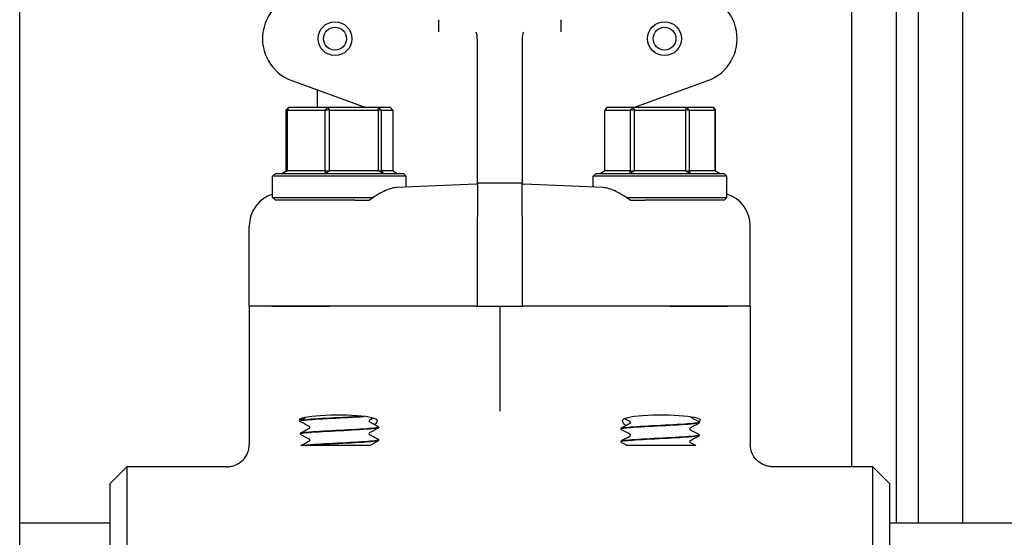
# Model space of a CAD drawing. Header units: inches. Extents: x 36 to 1719, y -84 to 1122.
# Tile 420 of 550: x 1454.87 to 1460.39, y 379.5 to 382.4. Entities that reach past the tile are written whole.
import ezdxf

# ---------------------------------------------------------------- set-up
doc = ezdxf.new("R2010")
doc.units = ezdxf.units.IN
doc.header["$LTSCALE"] = 48
doc.header["$MEASUREMENT"] = 0
doc.layers.add('Visible (ANSI)', color=7, linetype='Continuous', lineweight=30)

msp = doc.modelspace()

# ---------------------------------------------------------------- linework, layer by layer
at = {"layer": 'Visible (ANSI)'}
for p, q in [((1454.86662, 354.73443), (1454.86662, 390.48443)), ((1460.16162, 379.57943), (1460.16162, 390.26568)), ((1459.91162, 379.57943), (1459.91162, 385.03894)), ((1459.78662, 384.90585), (1459.78662, 379.57943)), ((1459.53662, 384.87228), (1459.53662, 379.89568)), ((1457.21787, 382.40334), (1457.21787, 382.33525)), ((1457.90537, 382.33525), (1457.90537, 382.40334)), ((1457.43662, 382.16438), (1457.43662, 382.25688)), ((1457.68662, 382.25688), (1457.68662, 382.16438)), ((1457.43662, 381.73716), (1457.43662, 382.16438)), ((1457.68662, 382.16438), (1457.68662, 381.73716)), ((1456.39394, 382.062), (1456.8097, 381.91068)), ((1458.31354, 381.91068), (1458.7293, 382.062)), ((1456.53662, 382.01007), (1456.53662, 381.91068)), ((1456.36143, 381.89505), (1456.37517, 381.91068)), ((1456.36933, 381.89505), (1456.36143, 381.89505)), ((1456.36143, 381.89505), (1456.36143, 381.5563)), ((1456.37517, 381.91068), (1456.36933, 381.89505)), ((1456.36933, 381.5563), (1456.36933, 381.89505)), ((1456.36933, 381.89505), (1456.57862, 381.89505)), ((1456.59411, 381.91068), (1456.37517, 381.91068)), ((1456.57862, 381.89505), (1456.59411, 381.91068)), ((1456.60499, 381.89505), (1456.57862, 381.89505)), ((1456.57862, 381.89505), (1456.57862, 381.5563)), ((1456.59411, 381.91068), (1456.60499, 381.89505)), ((1456.88057, 381.91068), (1456.59411, 381.91068)), ((1456.60499, 381.5563), (1456.60499, 381.89505)), ((1456.60499, 381.89505), (1456.87881, 381.89505)), ((1456.87881, 381.89505), (1456.88057, 381.91068)), ((1456.89728, 381.89505), (1456.87881, 381.89505)), ((1456.87881, 381.89505), (1456.87881, 381.5563)), ((1456.88057, 381.91068), (1456.89728, 381.89505)), ((1456.94807, 381.91068), (1456.88057, 381.91068)), ((1456.89728, 381.5563), (1456.89728, 381.89505)), ((1456.89728, 381.89505), (1456.96181, 381.89505)), ((1456.96181, 381.89505), (1456.94807, 381.91068)), ((1456.96181, 381.89505), (1456.96181, 381.5563)), ((1458.16212, 381.91068), (1458.15182, 381.89505)), ((1458.15182, 381.5563), (1458.15182, 381.89505)), ((1458.15182, 381.89505), (1458.2937, 381.89505)), ((1458.31055, 381.91068), (1458.16212, 381.91068)), ((1458.2937, 381.89505), (1458.31055, 381.91068)), ((1458.31707, 381.89505), (1458.2937, 381.89505)), ((1458.2937, 381.89505), (1458.2937, 381.5563)), ((1458.31055, 381.91068), (1458.31707, 381.89505)), ((1458.61004, 381.91068), (1458.31055, 381.91068)), ((1458.31707, 381.5563), (1458.31707, 381.89505)), ((1458.31707, 381.89505), (1458.60336, 381.89505)), ((1458.60336, 381.89505), (1458.61004, 381.91068)), ((1458.62687, 381.89505), (1458.60336, 381.89505)), ((1458.60336, 381.89505), (1458.60336, 381.5563)), ((1458.61004, 381.91068), (1458.62687, 381.89505)), ((1458.76112, 381.91068), (1458.61004, 381.91068)), ((1458.62687, 381.5563), (1458.62687, 381.89505)), ((1458.62687, 381.89505), (1458.77128, 381.89505)), ((1458.77128, 381.89505), (1458.76112, 381.91068)), ((1458.76112, 381.91068), (1458.77142, 381.89505)), ((1458.77142, 381.89505), (1458.77128, 381.89505)), ((1458.77128, 381.89505), (1458.77128, 381.5563)), ((1458.77142, 381.5563), (1458.77142, 381.89505)), ((1457.43662, 381.49179), (1457.43662, 381.73716)), ((1457.68662, 381.73716), (1457.68662, 381.49179)), ((1456.30224, 381.54068), (1456.28662, 381.52505)), ((1456.30224, 381.54068), (1457.02099, 381.54068)), ((1456.34065, 381.54068), (1456.36143, 381.5563)), ((1456.36933, 381.5563), (1456.34065, 381.54068)), ((1456.36143, 381.5563), (1456.36933, 381.5563)), ((1456.57862, 381.5563), (1456.36933, 381.5563)), ((1456.58598, 381.54068), (1456.57862, 381.5563)), ((1456.57862, 381.5563), (1456.60499, 381.5563)), ((1456.60499, 381.5563), (1456.58598, 381.54068)), ((1456.87881, 381.5563), (1456.60499, 381.5563)), ((1456.90695, 381.54068), (1456.87881, 381.5563)), ((1456.87881, 381.5563), (1456.89728, 381.5563)), ((1456.89728, 381.5563), (1456.90695, 381.54068)), ((1456.96181, 381.5563), (1456.89728, 381.5563)), ((1456.98259, 381.54068), (1456.96181, 381.5563)), ((1457.02099, 381.54068), (1457.03662, 381.52505)), ((1458.10224, 381.54068), (1458.08662, 381.52505)), ((1458.10224, 381.54068), (1458.82099, 381.54068)), ((1458.15182, 381.5563), (1458.12604, 381.54068)), ((1458.2937, 381.5563), (1458.15182, 381.5563)), ((1458.29235, 381.54068), (1458.2937, 381.5563)), ((1458.31707, 381.5563), (1458.29235, 381.54068)), ((1458.2937, 381.5563), (1458.31707, 381.5563)), ((1458.60336, 381.5563), (1458.31707, 381.5563)), ((1458.62793, 381.54068), (1458.60336, 381.5563)), ((1458.60336, 381.5563), (1458.62687, 381.5563)), ((1458.62687, 381.5563), (1458.62793, 381.54068)), ((1458.77128, 381.5563), (1458.62687, 381.5563)), ((1458.77128, 381.5563), (1458.77142, 381.5563)), ((1458.7972, 381.54068), (1458.77128, 381.5563)), ((1458.77142, 381.5563), (1458.7972, 381.54068)), ((1458.82099, 381.54068), (1458.83662, 381.52505)), ((1457.03662, 381.52505), (1456.28662, 381.52505)), ((1456.28662, 381.4063), (1456.28662, 381.52505)), ((1457.42915, 381.48119), (1456.98096, 381.46177)), ((1457.03662, 381.46418), (1457.03662, 381.52505)), ((1457.43652, 381.48693), (1457.43634, 381.48693)), ((1457.68672, 381.48693), (1457.43652, 381.48693)), ((1457.43662, 381.48638), (1457.43662, 381.30032)), ((1457.68662, 381.30032), (1457.68662, 381.48638)), ((1457.6869, 381.48693), (1457.68672, 381.48693)), ((1458.14228, 381.46177), (1457.69409, 381.48119)), ((1458.83662, 381.52505), (1458.08662, 381.52505)), ((1458.08662, 381.46418), (1458.08662, 381.52505)), ((1458.83662, 381.4063), (1458.83662, 381.52505)), ((1456.30224, 381.39068), (1456.28662, 381.4063)), ((1456.28662, 381.4063), (1456.85194, 381.4063)), ((1456.74744, 381.39068), (1456.30224, 381.39068)), ((1456.74744, 381.39068), (1456.82948, 381.39068)), ((1458.2713, 381.4063), (1458.83662, 381.4063)), ((1458.29376, 381.39068), (1458.3758, 381.39068)), ((1458.82099, 381.39068), (1458.3758, 381.39068)), ((1458.82099, 381.39068), (1458.83662, 381.4063)), ((1457.43662, 380.79693), (1457.43662, 381.30032)), ((1457.68662, 381.30032), (1457.68662, 380.79693)), ((1456.15537, 380.79693), (1456.15537, 381.24637)), ((1458.96787, 380.79693), (1458.96787, 381.24637)), ((1456.28272, 380.79693), (1456.15537, 380.79693)), ((1456.15537, 380.79693), (1456.15537, 380.02055)), ((1456.28272, 380.79693), (1456.15537, 380.79693)), ((1456.60496, 380.79693), (1456.28272, 380.79693)), ((1456.28272, 380.79693), (1456.60496, 380.79693)), ((1457.42984, 380.79693), (1456.60496, 380.79693)), ((1457.42984, 380.79693), (1456.60496, 380.79693)), ((1457.42984, 380.79693), (1457.43662, 380.79693)), ((1457.43662, 380.79693), (1457.68662, 380.79693)), ((1457.56162, 380.79693), (1457.56162, 380.33169)), ((1457.68662, 380.79693), (1457.6934, 380.79693)), ((1458.51828, 380.79693), (1457.6934, 380.79693)), ((1458.51828, 380.79693), (1457.6934, 380.79693)), ((1458.84052, 380.79693), (1458.51828, 380.79693)), ((1458.51828, 380.79693), (1458.84052, 380.79693)), ((1458.96787, 380.79693), (1458.84052, 380.79693)), ((1458.96787, 380.79693), (1458.84052, 380.79693)), ((1458.96787, 380.79693), (1458.96787, 380.02055)), ((1457.56162, 380.33169), (1457.56162, 380.20747)), ((1456.44287, 380.1529), (1456.44287, 380.15224)), ((1456.88037, 380.11715), (1456.88037, 380.11649)), ((1458.24287, 380.10867), (1458.24287, 380.108)), ((1458.68037, 380.14442), (1458.68037, 380.14375)), ((1456.44287, 380.0814), (1456.44287, 380.08074)), ((1456.88037, 380.04565), (1456.88037, 380.04499)), ((1458.68037, 380.07292), (1458.68037, 380.07225)), ((1456.47042, 380.01568), (1456.44595, 380.01568)), ((1456.47042, 380.01568), (1456.47699, 380.01568)), ((1456.55698, 380.01568), (1456.47699, 380.01568)), ((1456.83271, 380.01568), (1456.55698, 380.01568)), ((1458.24287, 380.03717), (1458.24287, 380.0365)), ((1458.33876, 380.01568), (1458.27434, 380.01568)), ((1458.41448, 380.01568), (1458.33876, 380.01568)), ((1458.50103, 380.01568), (1458.41448, 380.01568)), ((1458.66142, 380.01568), (1458.50103, 380.01568)), ((1455.37412, 379.80193), (1455.46787, 379.89568)), ((1455.46787, 379.89568), (1455.46787, 377.94818)), ((1456.02927, 379.89568), (1455.46787, 379.89568)), ((1459.65537, 379.89568), (1459.09397, 379.89568)), ((1459.74912, 379.80193), (1459.65537, 379.89568)), ((1459.65537, 377.94818), (1459.65537, 379.89568)), ((1455.37412, 378.04193), (1455.37412, 379.80193)), ((1459.74912, 379.80193), (1459.74912, 378.04193)), ((1455.37412, 379.57943), (1454.86662, 379.57943)), ((1462.31162, 379.57943), (1459.74912, 379.57943))]:
    msp.add_line(p, q, dxfattribs=at)
for centre, radius in [((1456.63662, 382.29693), 0.095), ((1458.48662, 382.29693), 0.095), ((1456.63662, 382.29693), 0.06375), ((1458.48662, 382.29693), 0.06375)]:
    msp.add_circle(centre, radius, dxfattribs=at)
for centre, radius, start, end in [((1456.47944, 382.29693), 0.25, 90, 250), ((1458.6438, 382.29693), 0.25, 290, 90), ((1457.42881, 381.48899), 0.00781, 272.48126, 344.67631), ((1457.69443, 381.48899), 0.00781, 195.32369, 267.51874)]:
    msp.add_arc(centre, radius, start, end, dxfattribs=at)
for centre, major_axis, ratio, start_param, end_param in [((1456.34452, 381.24651), (-0.18898, -0.00819), 0.9912393, 4.9805775, 6.240258), ((1458.77872, 381.24651), (-0.18898, 0.00819), 0.9912393, 3.18452, 4.4442004), ((1456.65444, 380.15622), (0.21875, 0), 0.1316525, 0.1108904, 3.4219418), ((1458.4688, 380.15622), (0.21875, 0), 0.1316525, 6.0040853, 9.3138876)]:
    msp.add_ellipse(centre, major_axis=major_axis, ratio=ratio, start_param=start_param, end_param=end_param, dxfattribs=at)
for points, knots in [([(1457.43082, 382.32991), (1457.43019, 382.33111), (1457.42955, 382.33228), (1457.42886, 382.33348), (1457.42883, 382.33352), (1457.42881, 382.33357)], [-0.020840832, -0.020840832, -0.020840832, -0.020840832, 0, 0, 0.000807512, 0.000807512, 0.000807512, 0.000807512]), ([(1457.43662, 382.25688), (1457.43662, 382.27291), (1457.43629, 382.28751), (1457.43461, 382.31412), (1457.4333, 382.3227), (1457.43152, 382.32836), (1457.43118, 382.32922), (1457.43082, 382.32991)], [0, 0, 0, 0, 0.14044728, 0.14044728, 0.29472543, 0.29472543, 0.32889511, 0.32889511, 0.32889511, 0.32889511]), ([(1457.69242, 382.32991), (1457.69216, 382.3294), (1457.69195, 382.32889), (1457.68973, 382.32305), (1457.68791, 382.31019), (1457.68676, 382.27707), (1457.68662, 382.26727), (1457.68662, 382.25688)], [0.01027275, 0.01027275, 0.01027275, 0.01027275, 0.01655356, 0.01655356, 0.11390533, 0.11390533, 0.15067112, 0.15067112, 0.15067112, 0.15067112]), ([(1457.69443, 382.33357), (1457.69441, 382.33352), (1457.69438, 382.33348), (1457.69369, 382.33229), (1457.69305, 382.33111), (1457.69242, 382.32991)], [-0.369912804, -0.369912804, -0.369912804, -0.369912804, -0.369497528, -0.369497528, -0.358790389, -0.358790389, -0.358790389, -0.358790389]), ([(1456.98096, 381.46177), (1456.96092, 381.4609), (1456.93663, 381.45295), (1456.88445, 381.42764), (1456.85653, 381.41023), (1456.83051, 381.39142), (1456.82999, 381.39105), (1456.82948, 381.39068)], [2.42631602, 2.42631602, 2.42631602, 2.42631602, 2.67966729, 2.67966729, 2.93613935, 2.93613935, 2.94129083, 2.94129083, 2.94129083, 2.94129083]), ([(1458.29376, 381.39068), (1458.26802, 381.4094), (1458.23982, 381.42707), (1458.18709, 381.45279), (1458.16253, 381.46089), (1458.14228, 381.46177)], [0.44734115, 0.44734115, 0.44734115, 0.44734115, 0.70623872, 0.70623872, 0.9622765, 0.9622765, 0.9622765, 0.9622765]), ([(1456.44287, 380.15293), (1456.44294, 380.15439), (1456.44348, 380.15576), (1456.44473, 380.15763), (1456.44539, 380.15824), (1456.44655, 380.15914), (1456.44707, 380.15945), (1456.44758, 380.15971)], [0, 0, 0, 0, 0.020588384, 0.020588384, 0.04017257, 0.04017257, 0.058516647, 0.058516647, 0.058516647, 0.058516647]), ([(1456.44758, 380.14543), (1456.4468, 380.14584), (1456.44595, 380.14634), (1456.44455, 380.14779), (1456.44405, 380.14842), (1456.44323, 380.15008), (1456.44292, 380.15113), (1456.44287, 380.15221)], [0, 0, 0, 0, 0.028459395, 0.028459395, 0.043235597, 0.043235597, 0.058545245, 0.058545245, 0.058545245, 0.058545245]), ([(1456.79509, 380.17826), (1456.76197, 380.17609), (1456.72174, 380.17392), (1456.68014, 380.17174), (1456.61603, 380.1684), (1456.54999, 380.16505), (1456.50505, 380.1617), (1456.46568, 380.15877), (1456.44318, 380.15584), (1456.44293, 380.1529)], [-20.5382393, -20.5382393, -20.5382393, -20.5382393, -19.9656718, -19.9656718, -19.9656718, -19.0832549, -19.0832549, -19.0832549, -18.3101233, -18.3101233, -18.3101233, -18.3101233]), ([(1456.44319, 380.15221), (1456.44307, 380.15361), (1456.44774, 380.155), (1456.45734, 380.1564), (1456.48035, 380.15974), (1456.53121, 380.16309), (1456.5922, 380.16644), (1456.65317, 380.16978), (1456.72308, 380.17313), (1456.7776, 380.17647), (1456.78503, 380.17693), (1456.79215, 380.17738), (1456.79894, 380.17784)], [12.0246214, 12.0246214, 12.0246214, 12.0246214, 12.3927441, 12.3927441, 12.3927441, 13.2747852, 13.2747852, 13.2747852, 14.1565644, 14.1565644, 14.1565644, 14.276733, 14.276733, 14.276733, 14.276733]), ([(1456.82964, 380.15707), (1456.82964, 380.15707), (1456.8294, 380.15697), (1456.82864, 380.15618), (1456.82828, 380.15572), (1456.82765, 380.15439), (1456.82742, 380.15349), (1456.82742, 380.15257)], [0.002645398, 0.002645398, 0.002645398, 0.002645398, 0.027589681, 0.027589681, 0.042171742, 0.042171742, 0.057287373, 0.057287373, 0.057287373, 0.057287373]), ([(1456.82742, 380.15257), (1456.82742, 380.15119), (1456.82798, 380.14989), (1456.82891, 380.14861), (1456.82927, 380.14834), (1456.82958, 380.14811), (1456.82964, 380.14807), (1456.82964, 380.14807)], [0, 0, 0, 0, 0.022828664, 0.022828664, 0.041633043, 0.041633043, 0.054614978, 0.054614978, 0.054614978, 0.054614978]), ([(1456.87185, 380.15941), (1456.87302, 380.15803), (1456.87341, 380.15595), (1456.87232, 380.1477), (1456.86791, 380.13967), (1456.8605, 380.1319)], [0, 0, 0, 0, 0.0813335, 0.0813335, 0.26320463, 0.26320463, 0.26320463, 0.26320463]), ([(1458.26851, 380.12643), (1458.26173, 380.13222), (1458.25674, 380.13844), (1458.24987, 380.15077), (1458.24897, 380.15655), (1458.25139, 380.15941)], [0.70379768, 0.70379768, 0.70379768, 0.70379768, 0.82602783, 0.82602783, 0.97703961, 0.97703961, 0.97703961, 0.97703961]), ([(1458.62902, 380.17583), (1458.6292, 380.17565), (1458.62935, 380.17554), (1458.62958, 380.17537), (1458.62964, 380.17534), (1458.62964, 380.17534)], [0.031449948, 0.031449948, 0.031449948, 0.031449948, 0.041633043, 0.041633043, 0.054614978, 0.054614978, 0.054614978, 0.054614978]), ([(1458.67566, 380.15122), (1458.67644, 380.15081), (1458.67729, 380.15032), (1458.67869, 380.14887), (1458.67919, 380.14823), (1458.68001, 380.14658), (1458.68032, 380.14553), (1458.68037, 380.14444)], [0, 0, 0, 0, 0.028459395, 0.028459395, 0.043235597, 0.043235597, 0.058545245, 0.058545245, 0.058545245, 0.058545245]), ([(1456.88005, 380.11718), (1456.88009, 380.11539), (1456.87227, 380.1136), (1456.8567, 380.11181), (1456.82793, 380.1085), (1456.77323, 380.1052), (1456.71129, 380.10189), (1456.64943, 380.09858), (1456.5815, 380.09528), (1456.53063, 380.09197), (1456.47914, 380.08863), (1456.44614, 380.08529), (1456.44311, 380.08194), (1456.44295, 380.08176), (1456.44287, 380.08158), (1456.44288, 380.0814)], [-15.1708472, -15.1708472, -15.1708472, -15.1708472, -14.6990684, -14.6990684, -14.6990684, -13.8268003, -13.8268003, -13.8268003, -12.9557305, -12.9557305, -12.9557305, -12.0740419, -12.0740419, -12.0740419, -12.026938, -12.026938, -12.026938, -12.026938]), ([(1456.44324, 380.08071), (1456.44317, 380.08243), (1456.45031, 380.08414), (1456.46466, 380.08586), (1456.49308, 380.08926), (1456.54918, 380.09265), (1456.61285, 380.09605), (1456.67603, 380.09942), (1456.74539, 380.1028), (1456.79643, 380.10617), (1456.84715, 380.10952), (1456.8788, 380.11287), (1456.88031, 380.11622), (1456.88035, 380.11631), (1456.88037, 380.1164), (1456.88037, 380.11649)], [5.7414361, 5.7414361, 5.7414361, 5.7414361, 6.1939142, 6.1939142, 6.1939142, 7.0897201, 7.0897201, 7.0897201, 7.9785276, 7.9785276, 7.9785276, 8.8619138, 8.8619138, 8.8619138, 8.8853453, 8.8853453, 8.8853453, 8.8853453]), ([(1456.49582, 380.11682), (1456.49582, 380.1182), (1456.49526, 380.1195), (1456.49433, 380.12078), (1456.49397, 380.12106), (1456.49366, 380.12129), (1456.4936, 380.12132), (1456.4936, 380.12132)], [0, 0, 0, 0, 0.022828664, 0.022828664, 0.041633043, 0.041633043, 0.054614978, 0.054614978, 0.054614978, 0.054614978]), ([(1456.4936, 380.11232), (1456.4936, 380.11232), (1456.49384, 380.11242), (1456.4946, 380.11321), (1456.49496, 380.11367), (1456.49559, 380.115), (1456.49582, 380.1159), (1456.49582, 380.11682)], [0.002645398, 0.002645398, 0.002645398, 0.002645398, 0.027589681, 0.027589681, 0.042171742, 0.042171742, 0.057287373, 0.057287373, 0.057287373, 0.057287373]), ([(1456.87566, 380.12396), (1456.87644, 380.12355), (1456.87729, 380.12305), (1456.87869, 380.12161), (1456.87919, 380.12097), (1456.88001, 380.11931), (1456.88032, 380.11826), (1456.88037, 380.11718)], [0, 0, 0, 0, 0.028459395, 0.028459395, 0.043235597, 0.043235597, 0.058545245, 0.058545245, 0.058545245, 0.058545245]), ([(1456.88037, 380.11646), (1456.8803, 380.115), (1456.87976, 380.11363), (1456.87851, 380.11176), (1456.87785, 380.11115), (1456.87669, 380.11025), (1456.87617, 380.10994), (1456.87566, 380.10968)], [0, 0, 0, 0, 0.020588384, 0.020588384, 0.04017257, 0.04017257, 0.058516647, 0.058516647, 0.058516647, 0.058516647]), ([(1458.24287, 380.10869), (1458.24294, 380.11015), (1458.24348, 380.11152), (1458.24473, 380.1134), (1458.24539, 380.11401), (1458.24655, 380.1149), (1458.24707, 380.11521), (1458.24758, 380.11547)], [0, 0, 0, 0, 0.020588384, 0.020588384, 0.04017257, 0.04017257, 0.058516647, 0.058516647, 0.058516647, 0.058516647]), ([(1458.24758, 380.10119), (1458.2468, 380.1016), (1458.24595, 380.1021), (1458.24455, 380.10355), (1458.24405, 380.10418), (1458.24323, 380.10584), (1458.24292, 380.10689), (1458.24287, 380.10797)], [0, 0, 0, 0, 0.028459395, 0.028459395, 0.043235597, 0.043235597, 0.058545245, 0.058545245, 0.058545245, 0.058545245]), ([(1458.24299, 380.10797), (1458.24314, 380.11072), (1458.26257, 380.11347), (1458.29751, 380.11622), (1458.34009, 380.11957), (1458.40486, 380.12292), (1458.46922, 380.12627), (1458.53355, 380.12962), (1458.59621, 380.13297), (1458.63534, 380.13632), (1458.66428, 380.13879), (1458.67993, 380.14127), (1458.68017, 380.14375)], [8.1371759, 8.1371759, 8.1371759, 8.1371759, 8.8619138, 8.8619138, 8.8619138, 9.7450261, 9.7450261, 9.7450261, 10.627867, 10.627867, 10.627867, 11.2810852, 11.2810852, 11.2810852, 11.2810852]), ([(1458.68016, 380.14444), (1458.68029, 380.14353), (1458.6783, 380.14261), (1458.67411, 380.14169), (1458.65892, 380.13836), (1458.61505, 380.13504), (1458.55761, 380.13171), (1458.50027, 380.12839), (1458.4305, 380.12507), (1458.37226, 380.12175), (1458.31412, 380.11844), (1458.26856, 380.11513), (1458.25117, 380.11181), (1458.24567, 380.11076), (1458.24303, 380.10972), (1458.24311, 380.10867)], [-17.5665871, -17.5665871, -17.5665871, -17.5665871, -17.3244424, -17.3244424, -17.3244424, -16.4477493, -16.4477493, -16.4477493, -15.5726718, -15.5726718, -15.5726718, -14.6990684, -14.6990684, -14.6990684, -14.4226778, -14.4226778, -14.4226778, -14.4226778]), ([(1458.29582, 380.14408), (1458.29582, 380.14547), (1458.29526, 380.14676), (1458.29433, 380.14805), (1458.29397, 380.14832), (1458.29366, 380.14855), (1458.2936, 380.14858), (1458.2936, 380.14858)], [0, 0, 0, 0, 0.022828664, 0.022828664, 0.041633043, 0.041633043, 0.054614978, 0.054614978, 0.054614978, 0.054614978]), ([(1458.2936, 380.13959), (1458.2936, 380.13959), (1458.29384, 380.13968), (1458.2946, 380.14048), (1458.29496, 380.14093), (1458.29559, 380.14226), (1458.29582, 380.14317), (1458.29582, 380.14408)], [0.002645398, 0.002645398, 0.002645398, 0.002645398, 0.027589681, 0.027589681, 0.042171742, 0.042171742, 0.057287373, 0.057287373, 0.057287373, 0.057287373]), ([(1458.62964, 380.11283), (1458.62964, 380.11283), (1458.6294, 380.11274), (1458.62864, 380.11194), (1458.62828, 380.11149), (1458.62765, 380.11015), (1458.62742, 380.10925), (1458.62742, 380.10833)], [0.002645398, 0.002645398, 0.002645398, 0.002645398, 0.027589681, 0.027589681, 0.042171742, 0.042171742, 0.057287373, 0.057287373, 0.057287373, 0.057287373]), ([(1458.62742, 380.10833), (1458.62742, 380.10695), (1458.62798, 380.10566), (1458.62891, 380.10437), (1458.62927, 380.1041), (1458.62958, 380.10387), (1458.62964, 380.10384), (1458.62964, 380.10384)], [0, 0, 0, 0, 0.022828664, 0.022828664, 0.041633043, 0.041633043, 0.054614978, 0.054614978, 0.054614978, 0.054614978]), ([(1458.68037, 380.14372), (1458.6803, 380.14227), (1458.67976, 380.1409), (1458.67851, 380.13902), (1458.67785, 380.13841), (1458.67669, 380.13752), (1458.67617, 380.13721), (1458.67566, 380.13694)], [0, 0, 0, 0, 0.020588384, 0.020588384, 0.04017257, 0.04017257, 0.058516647, 0.058516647, 0.058516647, 0.058516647]), ([(1456.44287, 380.08143), (1456.44294, 380.08289), (1456.44348, 380.08426), (1456.44473, 380.08613), (1456.44539, 380.08674), (1456.44655, 380.08764), (1456.44707, 380.08795), (1456.44758, 380.08821)], [0, 0, 0, 0, 0.020588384, 0.020588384, 0.04017257, 0.04017257, 0.058516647, 0.058516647, 0.058516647, 0.058516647]), ([(1456.44758, 380.07393), (1456.4468, 380.07434), (1456.44595, 380.07484), (1456.44455, 380.07629), (1456.44405, 380.07692), (1456.44323, 380.07858), (1456.44292, 380.07963), (1456.44287, 380.08071)], [0, 0, 0, 0, 0.028459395, 0.028459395, 0.043235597, 0.043235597, 0.058545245, 0.058545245, 0.058545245, 0.058545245]), ([(1456.88008, 380.04568), (1456.88022, 380.04447), (1456.87676, 380.04327), (1456.86955, 380.04206), (1456.84977, 380.03875), (1456.80218, 380.03543), (1456.74306, 380.03212), (1456.68367, 380.02879), (1456.61376, 380.02546), (1456.55748, 380.02213), (1456.5211, 380.01998), (1456.49051, 380.01783), (1456.47042, 380.01568)], [-8.8876619, -8.8876619, -8.8876619, -8.8876619, -8.569564, -8.569564, -8.569564, -7.6960367, -7.6960367, -7.6960367, -6.8183862, -6.8183862, -6.8183862, -6.2510262, -6.2510262, -6.2510262, -6.2510262]), ([(1456.47699, 380.01568), (1456.51105, 380.01898), (1456.56951, 380.02229), (1456.63245, 380.02559), (1456.69539, 380.02889), (1456.76166, 380.0322), (1456.80867, 380.0355), (1456.85367, 380.03866), (1456.88024, 380.04182), (1456.88036, 380.04499)], [0.0265881, 0.0265881, 0.0265881, 0.0265881, 0.8976269, 0.8976269, 0.8976269, 1.7685955, 1.7685955, 1.7685955, 2.60216, 2.60216, 2.60216, 2.60216]), ([(1456.49582, 380.04532), (1456.49582, 380.0467), (1456.49526, 380.048), (1456.49433, 380.04928), (1456.49397, 380.04956), (1456.49366, 380.04979), (1456.4936, 380.04982), (1456.4936, 380.04982)], [0, 0, 0, 0, 0.022828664, 0.022828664, 0.041633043, 0.041633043, 0.054614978, 0.054614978, 0.054614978, 0.054614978]), ([(1456.4936, 380.04082), (1456.4936, 380.04082), (1456.49384, 380.04092), (1456.4946, 380.04171), (1456.49496, 380.04217), (1456.49559, 380.0435), (1456.49582, 380.0444), (1456.49582, 380.04532)], [0.002645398, 0.002645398, 0.002645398, 0.002645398, 0.027589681, 0.027589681, 0.042171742, 0.042171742, 0.057287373, 0.057287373, 0.057287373, 0.057287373]), ([(1456.82964, 380.08557), (1456.82964, 380.08557), (1456.8294, 380.08547), (1456.82864, 380.08468), (1456.82828, 380.08422), (1456.82765, 380.08289), (1456.82742, 380.08199), (1456.82742, 380.08107)], [0.002645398, 0.002645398, 0.002645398, 0.002645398, 0.027589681, 0.027589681, 0.042171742, 0.042171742, 0.057287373, 0.057287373, 0.057287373, 0.057287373]), ([(1456.82742, 380.08107), (1456.82742, 380.07969), (1456.82798, 380.07839), (1456.82891, 380.07711), (1456.82927, 380.07684), (1456.82958, 380.07661), (1456.82964, 380.07657), (1456.82964, 380.07657)], [0, 0, 0, 0, 0.022828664, 0.022828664, 0.041633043, 0.041633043, 0.054614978, 0.054614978, 0.054614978, 0.054614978]), ([(1456.87566, 380.05246), (1456.87644, 380.05205), (1456.87729, 380.05155), (1456.87869, 380.05011), (1456.87919, 380.04947), (1456.88001, 380.04781), (1456.88032, 380.04676), (1456.88037, 380.04568)], [0, 0, 0, 0, 0.028459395, 0.028459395, 0.043235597, 0.043235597, 0.058545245, 0.058545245, 0.058545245, 0.058545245]), ([(1456.88037, 380.04496), (1456.8803, 380.0435), (1456.87976, 380.04213), (1456.87851, 380.04026), (1456.87785, 380.03965), (1456.87669, 380.03875), (1456.87617, 380.03844), (1456.87566, 380.03818)], [0, 0, 0, 0, 0.020588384, 0.020588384, 0.04017257, 0.04017257, 0.058516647, 0.058516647, 0.058516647, 0.058516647]), ([(1458.24287, 380.03719), (1458.24294, 380.03865), (1458.24348, 380.04002), (1458.24473, 380.0419), (1458.24539, 380.04251), (1458.24655, 380.0434), (1458.24707, 380.04371), (1458.24758, 380.04397)], [0, 0, 0, 0, 0.020588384, 0.020588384, 0.04017257, 0.04017257, 0.058516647, 0.058516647, 0.058516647, 0.058516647]), ([(1458.24291, 380.03647), (1458.24299, 380.03945), (1458.26619, 380.04243), (1458.3066, 380.04541), (1458.3514, 380.04871), (1458.41653, 380.05202), (1458.4798, 380.05532), (1458.54308, 380.05862), (1458.60333, 380.06193), (1458.64006, 380.06523), (1458.66608, 380.06757), (1458.67987, 380.06991), (1458.68008, 380.07225)], [1.8539906, 1.8539906, 1.8539906, 1.8539906, 2.6394946, 2.6394946, 2.6394946, 3.5103246, 3.5103246, 3.5103246, 4.381086, 4.381086, 4.381086, 4.9978999, 4.9978999, 4.9978999, 4.9978999]), ([(1458.68033, 380.07294), (1458.68037, 380.07261), (1458.68012, 380.07228), (1458.67958, 380.07195), (1458.67418, 380.06863), (1458.6394, 380.06532), (1458.58718, 380.062), (1458.53513, 380.05869), (1458.46672, 380.05539), (1458.40529, 380.05208), (1458.34327, 380.04874), (1458.28955, 380.0454), (1458.26279, 380.04206), (1458.24972, 380.04043), (1458.24319, 380.0388), (1458.2432, 380.03717)], [-11.2834018, -11.2834018, -11.2834018, -11.2834018, -11.1962178, -11.1962178, -11.1962178, -10.321672, -10.321672, -10.321672, -9.4498406, -9.4498406, -9.4498406, -8.569564, -8.569564, -8.569564, -8.1394925, -8.1394925, -8.1394925, -8.1394925]), ([(1458.29582, 380.07258), (1458.29582, 380.07397), (1458.29526, 380.07526), (1458.29433, 380.07655), (1458.29397, 380.07682), (1458.29366, 380.07705), (1458.2936, 380.07708), (1458.2936, 380.07708)], [0, 0, 0, 0, 0.022828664, 0.022828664, 0.041633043, 0.041633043, 0.054614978, 0.054614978, 0.054614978, 0.054614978]), ([(1458.2936, 380.06809), (1458.2936, 380.06809), (1458.29384, 380.06818), (1458.2946, 380.06898), (1458.29496, 380.06943), (1458.29559, 380.07076), (1458.29582, 380.07167), (1458.29582, 380.07258)], [0.002645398, 0.002645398, 0.002645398, 0.002645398, 0.027589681, 0.027589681, 0.042171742, 0.042171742, 0.057287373, 0.057287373, 0.057287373, 0.057287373]), ([(1458.62964, 380.04133), (1458.62964, 380.04133), (1458.6294, 380.04124), (1458.62864, 380.04044), (1458.62828, 380.03999), (1458.62765, 380.03865), (1458.62742, 380.03775), (1458.62742, 380.03683)], [0.002645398, 0.002645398, 0.002645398, 0.002645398, 0.027589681, 0.027589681, 0.042171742, 0.042171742, 0.057287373, 0.057287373, 0.057287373, 0.057287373]), ([(1458.67566, 380.07972), (1458.67644, 380.07931), (1458.67729, 380.07882), (1458.67869, 380.07737), (1458.67919, 380.07673), (1458.68001, 380.07508), (1458.68032, 380.07403), (1458.68037, 380.07294)], [0, 0, 0, 0, 0.028459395, 0.028459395, 0.043235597, 0.043235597, 0.058545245, 0.058545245, 0.058545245, 0.058545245]), ([(1458.68037, 380.07222), (1458.6803, 380.07077), (1458.67976, 380.0694), (1458.67851, 380.06752), (1458.67785, 380.06691), (1458.67669, 380.06602), (1458.67617, 380.06571), (1458.67566, 380.06544)], [0, 0, 0, 0, 0.020588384, 0.020588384, 0.04017257, 0.04017257, 0.058516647, 0.058516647, 0.058516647, 0.058516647]), ([(1456.02927, 379.89568), (1456.02937, 379.89568), (1456.02948, 379.89568), (1456.03813, 379.8957), (1456.04666, 379.89658), (1456.06339, 379.90003), (1456.07156, 379.9026), (1456.09443, 379.9124), (1456.10808, 379.9217), (1456.13092, 379.94489), (1456.13994, 379.95852), (1456.15222, 379.98843), (1456.15537, 380.00441), (1456.15537, 380.02055)], [-0.00080906, -0.00080906, -0.00080906, -0.00080906, 0, 0, 0.06513682, 0.06513682, 0.13017613, 0.13017613, 0.25481643, 0.25481643, 0.37825086, 0.37825086, 0.50129539, 0.50129539, 0.50129539, 0.50129539]), ([(1458.24758, 380.02969), (1458.2468, 380.0301), (1458.24595, 380.0306), (1458.24455, 380.03205), (1458.24405, 380.03268), (1458.24323, 380.03434), (1458.24292, 380.03539), (1458.24287, 380.03647)], [0, 0, 0, 0, 0.028459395, 0.028459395, 0.043235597, 0.043235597, 0.058545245, 0.058545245, 0.058545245, 0.058545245]), ([(1458.62742, 380.03683), (1458.62742, 380.03545), (1458.62798, 380.03416), (1458.62891, 380.03287), (1458.62927, 380.0326), (1458.62958, 380.03237), (1458.62964, 380.03234), (1458.62964, 380.03234)], [0, 0, 0, 0, 0.022828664, 0.022828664, 0.041633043, 0.041633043, 0.054614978, 0.054614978, 0.054614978, 0.054614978]), ([(1459.09397, 379.89568), (1459.09387, 379.89568), (1459.09376, 379.89568), (1459.08511, 379.8957), (1459.07658, 379.89658), (1459.05985, 379.90003), (1459.05168, 379.9026), (1459.02881, 379.9124), (1459.01516, 379.9217), (1458.99232, 379.94489), (1458.9833, 379.95852), (1458.97102, 379.98843), (1458.96787, 380.00441), (1458.96787, 380.02055)], [-0.00080906, -0.00080906, -0.00080906, -0.00080906, 0, 0, 0.06513682, 0.06513682, 0.13017613, 0.13017613, 0.25481643, 0.25481643, 0.37825086, 0.37825086, 0.50129539, 0.50129539, 0.50129539, 0.50129539])]:
    msp.add_open_spline(points, degree=3, knots=knots, dxfattribs=at)
for points in [[(1457.43634, 381.48693), (1457.43634, 381.48693), (1457.43638, 381.48702), (1457.43641, 381.48721)], [(1457.43641, 381.48721), (1457.43655, 381.4878), (1457.43662, 381.48933), (1457.43662, 381.49179)], [(1457.43662, 381.48638), (1457.43662, 381.48676), (1457.43658, 381.48693), (1457.43652, 381.48693)], [(1457.68662, 381.49179), (1457.68662, 381.48933), (1457.68669, 381.4878), (1457.68683, 381.48721)], [(1457.68672, 381.48693), (1457.68665, 381.48693), (1457.68662, 381.48674), (1457.68662, 381.48638)], [(1457.68683, 381.48721), (1457.68687, 381.48702), (1457.6869, 381.48693), (1457.6869, 381.48693)], [(1456.44758, 380.15971), (1456.45532, 380.16376), (1456.46306, 380.16782), (1456.47081, 380.17187)], [(1456.85175, 380.16866), (1456.84437, 380.1648), (1456.837, 380.16093), (1456.82963, 380.15706)], [(1458.29361, 380.14858), (1458.2829, 380.15419), (1458.27219, 380.15981), (1458.26148, 380.16541)], [(1458.62963, 380.17534), (1458.64497, 380.16729), (1458.66032, 380.15925), (1458.67566, 380.15122)], [(1456.49361, 380.12131), (1456.47827, 380.12936), (1456.46292, 380.1374), (1456.44758, 380.14543)], [(1456.44758, 380.08821), (1456.46292, 380.09624), (1456.47827, 380.10428), (1456.49361, 380.11233)], [(1456.82963, 380.14808), (1456.84497, 380.14003), (1456.86032, 380.13199), (1456.87566, 380.12396)], [(1456.87566, 380.10968), (1456.86032, 380.10165), (1456.84497, 380.09361), (1456.82963, 380.08556)], [(1458.24758, 380.11547), (1458.26292, 380.1235), (1458.27827, 380.13154), (1458.29361, 380.13959)], [(1458.29361, 380.07708), (1458.27827, 380.08513), (1458.26292, 380.09316), (1458.24758, 380.10119)], [(1458.67566, 380.13694), (1458.66032, 380.12891), (1458.64497, 380.12088), (1458.62963, 380.11283)], [(1458.62963, 380.10384), (1458.64497, 380.09579), (1458.66032, 380.08775), (1458.67566, 380.07972)], [(1456.49361, 380.04981), (1456.47827, 380.05786), (1456.46292, 380.0659), (1456.44758, 380.07393)], [(1456.44758, 380.01671), (1456.46292, 380.02474), (1456.47827, 380.03278), (1456.49361, 380.04083)], [(1456.82963, 380.07658), (1456.84497, 380.06853), (1456.86032, 380.06049), (1456.87566, 380.05246)], [(1458.24758, 380.04397), (1458.26292, 380.052), (1458.27827, 380.06004), (1458.29361, 380.06809)], [(1458.67566, 380.06544), (1458.66032, 380.05741), (1458.64497, 380.04938), (1458.62963, 380.04133)], [(1456.44595, 380.01568), (1456.44653, 380.01612), (1456.44706, 380.01644), (1456.44758, 380.01671)], [(1456.87566, 380.03818), (1456.86134, 380.03069), (1456.84702, 380.02319), (1456.83271, 380.01568)], [(1458.27434, 380.01568), (1458.26542, 380.02035), (1458.2565, 380.02502), (1458.24758, 380.02969)], [(1458.62963, 380.03234), (1458.64023, 380.02678), (1458.65082, 380.02123), (1458.66142, 380.01568)]]:
    msp.add_open_spline(points, degree=3, dxfattribs=at)

doc.saveas('drawing.dxf')
